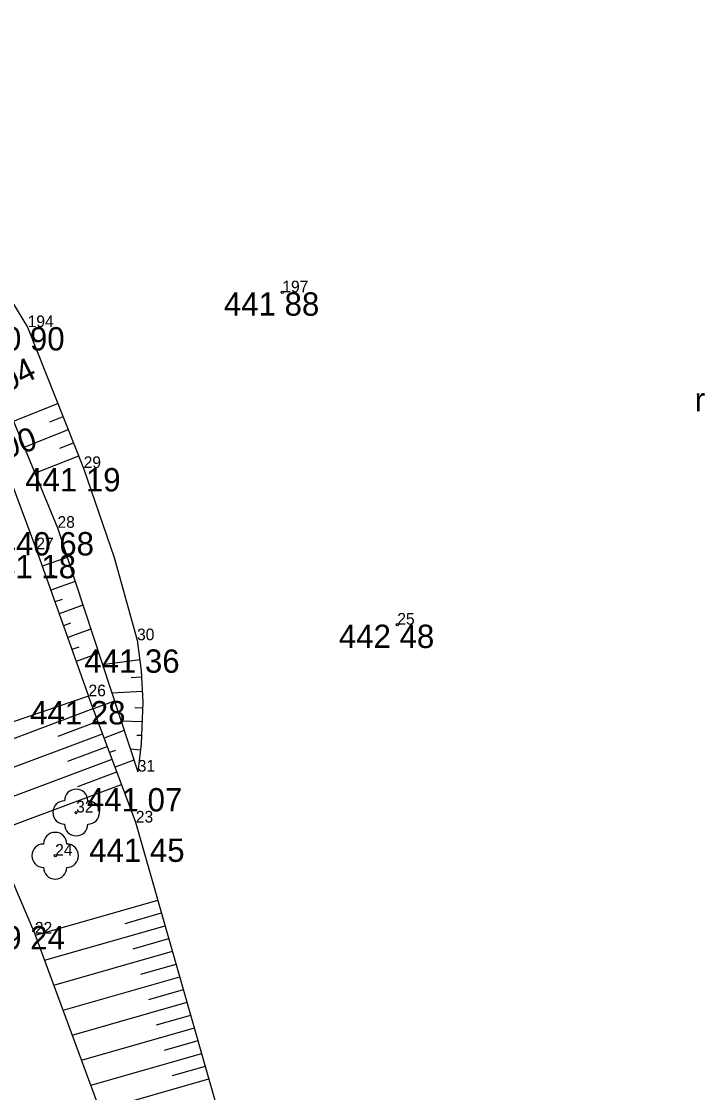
# Model space of a CAD drawing. Extents: x -559180 to -551373, y -1076947 to -1072071.
# Drawn here: x -553876.27 to -553846.97, y -1073976.01 to -1073930.11 of the extents above; entities that cross this region are included whole.
import ezdxf

# ---------------------------------------------------------------- set-up
doc = ezdxf.new("R2010")
doc.units = 0
for name, color, linetype in [('12_PLOTY', 7, 'Continuous'), ('17_KOMUNIKACE', 7, 'Continuous'), ('1_VODA_ZN', 7, 'Continuous'), ('26_SRAFY', 7, 'Continuous'), ('27_HRANA_PATA', 7, 'Continuous'), ('34_ZELEN', 7, 'Continuous'), ('3_BODY', 7, 'Continuous'), ('45_ZN_KULTURY', 7, 'Continuous'), ('6_VYSKY', 7, 'Continuous')]:
    doc.layers.add(name, color=color, linetype=linetype)

# ---------------------------------------------------------------- blocks, each defined once
blk = doc.blocks.new('T')
at = {"layer": '6_VYSKY'}
blk.add_circle((0, 0), 0.05, dxfattribs=at)
blk = doc.blocks.new('STL')
at = {"layer": '34_ZELEN'}
blk.add_circle((0, 0), 0.05, dxfattribs=at)
for centre, start, end in [((0, 0.5), 0, 180), ((-0.5, 0), 90, 270), ((0.5, 0), 270, 90), ((0, -0.5), 180, 0)]:
    blk.add_arc(centre, 0.5, start, end, dxfattribs=at)
blk = doc.blocks.new('ROLE')
at = {"layer": '45_ZN_KULTURY'}
blk.add_text('r', height=1, dxfattribs=at).set_placement((0, 0.048))
blk = doc.blocks.new('POINT_DISPLAY')
blk.add_line((0, 0), (0, 0))

msp = doc.modelspace()

# ---------------------------------------------------------------- linework, layer by layer
at = {"layer": '12_PLOTY'}
for p, q in [((-553877.47, -1073947.82), (-553875.63, -1073952.73)), ((-553875.63, -1073952.73), (-553873.39, -1073959.03)), ((-553873.39, -1073959.03), (-553877.8, -1073960.52))]:
    msp.add_line(p, q, dxfattribs=at)
at = {"layer": '17_KOMUNIKACE'}
for p, q in [((-553875.69, -1073969.2), (-553879.14, -1073961.15)), ((-553871.8, -1073979.74), (-553875.69, -1073969.2))]:
    msp.add_line(p, q, dxfattribs=at)
at = {"layer": '26_SRAFY'}
for p, q in [((-553876.614, -1073947.243), (-553874.7, -1073946.483)), ((-553875.054, -1073947.272), (-553874.477, -1073947.043)), ((-553876.152, -1073948.358), (-553874.254, -1073947.603)), ((-553874.615, -1073948.395), (-553874.032, -1073948.164)), ((-553875.69, -1073949.471), (-553873.809, -1073948.724)), ((-553874.303, -1073953.077), (-553875.372, -1073953.457)), ((-553874.874, -1073953.853), (-553875.19, -1073953.966)), ((-553873.965, -1073954.104), (-553875.009, -1073954.476)), ((-553874.518, -1073954.875), (-553874.828, -1073954.985)), ((-553873.627, -1073955.132), (-553874.647, -1073955.495)), ((-553874.163, -1073955.897), (-553874.466, -1073956.005)), ((-553873.288, -1073956.16), (-553874.284, -1073956.514)), ((-553873.808, -1073956.919), (-553874.103, -1073957.024)), ((-553872.95, -1073957.188), (-553873.922, -1073957.534)), ((-553872.79, -1073957.674), (-553871.197, -1073957.455)), ((-553871.559, -1073958.221), (-553871.117, -1073958.198)), ((-553872.394, -1073958.875), (-553871.085, -1073958.807)), ((-553878.907, -1073961.694), (-553873.195, -1073959.551)), ((-553872.276, -1073959.233), (-553873.186, -1073959.574)), ((-553871.408, -1073959.505), (-553871.07, -1073959.518)), ((-553874.697, -1073960.733), (-553872.991, -1073960.093)), ((-553872.687, -1073960.098), (-553872.952, -1073960.197)), ((-553871.999, -1073960.075), (-553871.093, -1073960.11)), ((-553871.86, -1073960.498), (-553872.718, -1073960.82)), ((-553878.45, -1073962.759), (-553872.788, -1073960.635)), ((-553871.322, -1073960.693), (-553871.116, -1073960.701)), ((-553874.276, -1073961.811), (-553872.585, -1073961.177)), ((-553872.235, -1073961.349), (-553872.485, -1073961.442)), ((-553871.604, -1073961.275), (-553871.164, -1073961.33)), ((-553877.994, -1073963.825), (-553872.381, -1073961.719)), ((-553871.444, -1073961.762), (-553872.251, -1073962.065)), ((-553873.854, -1073962.89), (-553872.178, -1073962.261)), ((-553877.537, -1073964.89), (-553871.974, -1073962.803)), ((-553875.666, -1073969.266), (-553870.411, -1073967.766)), ((-553871.819, -1073968.76), (-553870.255, -1073968.313)), ((-553875.271, -1073970.337), (-553870.098, -1073968.86)), ((-553871.481, -1073969.847), (-553869.942, -1073969.408)), ((-553874.875, -1073971.408), (-553869.786, -1073969.955)), ((-553871.144, -1073970.934), (-553869.63, -1073970.502)), ((-553874.48, -1073972.478), (-553869.474, -1073971.05)), ((-553870.807, -1073972.022), (-553869.317, -1073971.597)), ((-553874.085, -1073973.549), (-553869.161, -1073972.144)), ((-553870.47, -1073973.109), (-553869.005, -1073972.691)), ((-553873.69, -1073974.62), (-553868.849, -1073973.239)), ((-553870.132, -1073974.197), (-553868.693, -1073973.786)), ((-553873.294, -1073975.691), (-553868.536, -1073974.333)), ((-553869.795, -1073975.284), (-553868.38, -1073974.88)), ((-553872.899, -1073976.762), (-553868.224, -1073975.428))]:
    msp.add_line(p, q, dxfattribs=at)
at = {"layer": '27_HRANA_PATA'}
for p, q in [((-553884.04, -1073930.11), (-553876, -1073943.21)), ((-553876, -1073943.21), (-553873.6, -1073949.25)), ((-553877.59, -1073944.89), (-553874.72, -1073951.81)), ((-553874.72, -1073951.81), (-553871.28, -1073962.26)), ((-553871.36, -1073964.44), (-553873.39, -1073959.03)), ((-553867.35, -1073978.49), (-553871.36, -1073964.44))]:
    msp.add_line(p, q, dxfattribs=at)
for points in [[(-553873.6, -1073949.25), (-553872.287, -1073953.086), (-553871.31, -1073956.63)], [(-553871.31, -1073956.63), (-553871.13, -1073957.939), (-553871.061, -1073959.277), (-553871.13, -1073961.062), (-553871.28, -1073962.26)]]:
    msp.add_lwpolyline(points, dxfattribs=at)

# ---------------------------------------------------------------- block references
at = {"layer": '1_VODA_ZN'}
for p in [(-553865.08, -1073941.72), (-553876, -1073943.21), (-553873.6, -1073949.25), (-553874.72, -1073951.81), (-553875.63, -1073952.73), (-553860.15, -1073955.96), (-553871.31, -1073956.63), (-553873.39, -1073959.03), (-553871.28, -1073962.26), (-553873.92, -1073964.01), (-553871.36, -1073964.44), (-553874.82, -1073965.86), (-553875.69, -1073969.2)]:
    msp.add_blockref('POINT_DISPLAY', p, dxfattribs=at)
at = {"layer": '34_ZELEN'}
for p in [(-553873.92, -1073964.01), (-553874.82, -1073965.86)]:
    msp.add_blockref('STL', p, dxfattribs=at)
at = {"layer": '45_ZN_KULTURY'}
msp.add_blockref('ROLE', (-553847.396, -1073946.862), dxfattribs=at)
at = {"layer": '6_VYSKY'}
for p in [(-553865.08, -1073941.72), (-553865.08, -1073941.72), (-553860.15, -1073955.96), (-553860.15, -1073955.96)]:
    msp.add_blockref('T', p, dxfattribs=at)

# ---------------------------------------------------------------- texts
at = {"layer": '3_BODY'}
for s, p in [('197', (-553865.08, -1073941.72)), ('194', (-553876, -1073943.21)), ('29', (-553873.6, -1073949.25)), ('28', (-553874.72, -1073951.81)), ('27', (-553875.63, -1073952.73)), ('25', (-553860.15, -1073955.96)), ('30', (-553871.31, -1073956.63)), ('26', (-553873.39, -1073959.03)), ('31', (-553871.28, -1073962.26)), ('32', (-553873.92, -1073964.01)), ('23', (-553871.36, -1073964.44)), ('24', (-553874.82, -1073965.86)), ('22', (-553875.69, -1073969.2))]:
    msp.add_text(s, height=0.5, dxfattribs=at).set_placement(p)
at = {"layer": '6_VYSKY'}
for s, p in [('441 88', (-553867.585, -1073942.72)), ('440 90', (-553878.505, -1073944.21)), ('441 19', (-553876.105, -1073950.25)), ('440 68', (-553877.247, -1073952.994)), ('441 18', (-553878.014, -1073953.972)), ('442 48', (-553862.655, -1073956.96)), ('441 36', (-553873.574, -1073958.022)), ('441 28', (-553875.895, -1073960.235)), ('441 07', (-553873.46, -1073963.964)), ('441 45', (-553873.361, -1073966.126)), ('439 24', (-553878.491, -1073969.875))]:
    msp.add_text(s, height=1, dxfattribs=at).set_placement(p)
for s, rotation, p in [('440 04', 26.565, (-553879.217, -1073947.188)), ('441 00', 18.536, (-553879.4, -1073949.701))]:
    msp.add_text(s, height=1, rotation=rotation, dxfattribs=at).set_placement(p)

doc.saveas('drawing.dxf')
